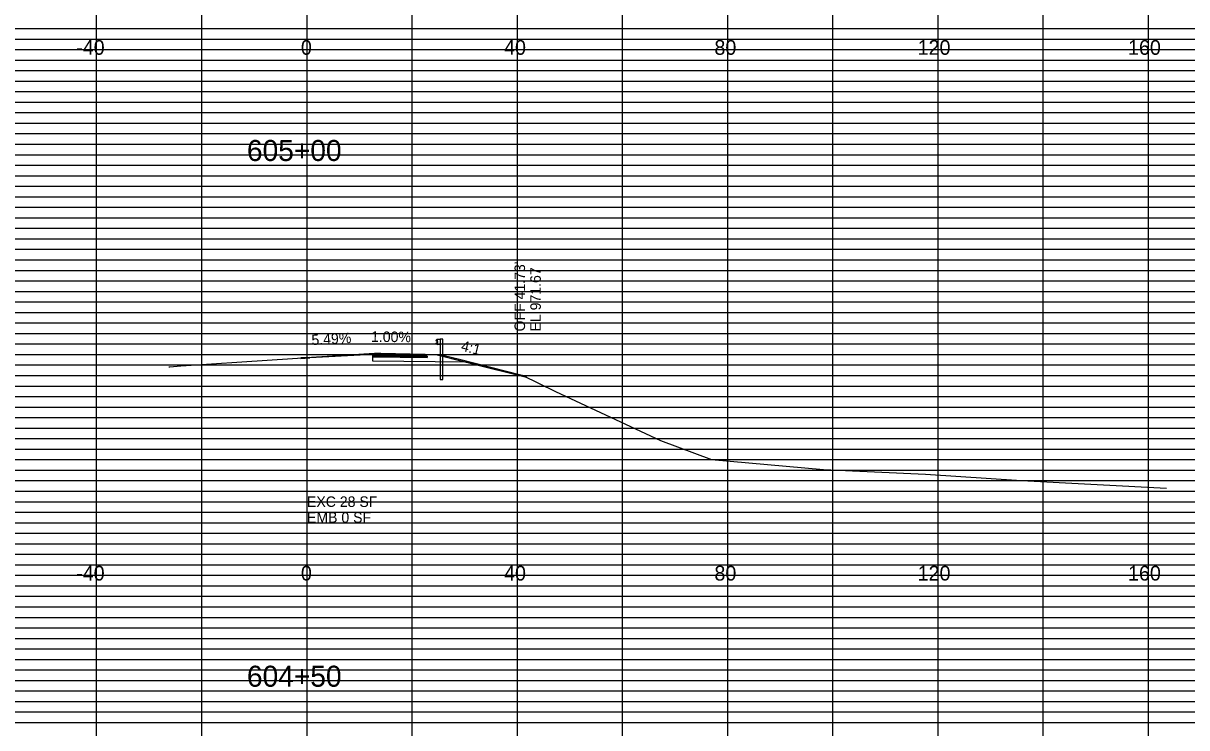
# Model space of a CAD drawing. Extents: x 2313580 to 2322968, y 282099 to 303247.
# Drawn here: x 2319520.9 to 2319742.2, y 287712.7 to 287846.7 of the extents above; entities that cross this region are included whole.
import ezdxf

# ---------------------------------------------------------------- set-up
doc = ezdxf.new("R2010")
doc.units = 0
for name, color, linetype in [('DESIGN - CENTERLINE - Proposed', 7, 'Continuous'), ('DESIGN - DRAINAGE - Text', 7, 'Continuous'), ('DESIGN - EARTHWORK - Excavation Limit Lines', 7, 'Continuous'), ('DESIGN - EARTHWORK - Shapes', 7, 'Continuous'), ('DESIGN - SHEET - Light Grid', 7, 'Continuous'), ('DESIGN - SHEET - Linework', 7, 'Continuous'), ('DESIGN - TYPICAL - Finished Grade and Subgrade', 7, 'Continuous'), ('DESIGN - TYPICAL - Finished Grade Slopes Text', 7, 'Continuous'), ('DESIGN - TYPICAL - Guardrail', 7, 'Continuous'), ('DESIGN - TYPICAL - Text', 7, 'Continuous'), ('Scratch Level', 7, 'Continuous'), ('SURVEY - GROUND - Top of Ground', 7, 'Continuous')]:
    doc.layers.add(name, color=color, linetype=linetype)

# ---------------------------------------------------------------- blocks, each defined once
blk = doc.blocks.new('GRTYP')
at = {"layer": 'DESIGN - CENTERLINE - Proposed'}
for p, q in [((0.162, 0.37), (0.162, 0.37)), ((0.162, 0.37), (0.162, 0.37)), ((0.264, 0.37), (0.264, 0.37)), ((0.264, 0.37), (0.264, 0.37))]:
    blk.add_line(p, q, dxfattribs=at)
for points in [[(0.059, 0.567), (0.04, 0.563), (0.004, 0.539), (0, 0.531), (0.004, 0.523), (0.055, 0.492), (0.059, 0.484), (0.059, 0.464), (0.055, 0.456), (0.004, 0.425), (0, 0.417), (0.004, 0.409), (0.04, 0.385), (0.059, 0.382)], [(0.162, 0.374), (0.059, 0.374), (0.059, 0.574), (0.162, 0.574)], [(0.264, -0.126), (0.264, 0.574), (0.162, 0.574), (0.162, -0.075)], [(0.162, -0.075), (0.162, -0.949), (0.264, -0.949), (0.264, -0.122)]]:
    blk.add_lwpolyline(points, dxfattribs=at)

msp = doc.modelspace()

# ---------------------------------------------------------------- linework, layer by layer
at = {"layer": 'DESIGN - EARTHWORK - Shapes'}
msp.add_lwpolyline([(2319573.68, 287783), (2319582.72, 287783.58), (2319587.72, 287783.91), (2319588.95, 287783.89), (2319600.16, 287783.66), (2319600.99, 287783.48), (2319603.85, 287782.79), (2319615.82, 287779.73), (2319616.61, 287779.34), (2319605.65, 287782.08), (2319605.15, 287782.21), (2319587.39, 287782.37), (2319587.39, 287783.21), (2319587.39, 287783.46), (2319587.39, 287783.67), (2319575.39, 287783.01), (2319573.68, 287782.9)], close=True, dxfattribs=at)
at = {"layer": 'DESIGN - SHEET - Light Grid'}
for p, q in [((2319414.88, 287845.67), (2319574.88, 287845.67)), ((2319574.88, 287845.67), (2319734.88, 287845.67)), ((2319734.88, 287845.67), (2319894.88, 287845.67)), ((2319414.88, 287843.67), (2319574.88, 287843.67)), ((2319574.88, 287843.67), (2319734.88, 287843.67)), ((2319734.88, 287843.67), (2319894.88, 287843.67)), ((2319414.88, 287841.67), (2319574.88, 287841.67)), ((2319574.88, 287841.67), (2319734.88, 287841.67)), ((2319734.88, 287841.67), (2319894.88, 287841.67)), ((2319414.88, 287839.67), (2319574.88, 287839.67)), ((2319574.88, 287839.67), (2319734.88, 287839.67)), ((2319734.88, 287839.67), (2319894.88, 287839.67)), ((2319414.88, 287837.67), (2319574.88, 287837.67)), ((2319414.88, 287835.67), (2319574.88, 287835.67)), ((2319574.88, 287837.67), (2319734.88, 287837.67)), ((2319574.88, 287835.67), (2319734.88, 287835.67)), ((2319734.88, 287837.67), (2319894.88, 287837.67)), ((2319734.88, 287835.67), (2319894.88, 287835.67)), ((2319414.88, 287833.67), (2319574.88, 287833.67)), ((2319574.88, 287833.67), (2319734.88, 287833.67)), ((2319734.88, 287833.67), (2319894.88, 287833.67)), ((2319414.88, 287831.67), (2319574.88, 287831.67)), ((2319574.88, 287831.67), (2319734.88, 287831.67)), ((2319734.88, 287831.67), (2319894.88, 287831.67)), ((2319414.88, 287829.67), (2319574.88, 287829.67)), ((2319574.88, 287829.67), (2319734.88, 287829.67)), ((2319734.88, 287829.67), (2319894.88, 287829.67)), ((2319414.88, 287825.67), (2319574.88, 287825.67)), ((2319574.88, 287825.67), (2319734.88, 287825.67)), ((2319734.88, 287825.67), (2319894.88, 287825.67)), ((2319414.88, 287823.67), (2319574.88, 287823.67)), ((2319574.88, 287823.67), (2319734.88, 287823.67)), ((2319734.88, 287823.67), (2319894.88, 287823.67)), ((2319414.88, 287821.67), (2319574.88, 287821.67)), ((2319574.88, 287821.67), (2319734.88, 287821.67)), ((2319734.88, 287821.67), (2319894.88, 287821.67)), ((2319414.88, 287819.67), (2319574.88, 287819.67)), ((2319574.88, 287819.67), (2319734.88, 287819.67)), ((2319734.88, 287819.67), (2319894.88, 287819.67)), ((2319414.88, 287817.67), (2319574.88, 287817.67)), ((2319414.88, 287815.67), (2319574.88, 287815.67)), ((2319574.88, 287817.67), (2319734.88, 287817.67)), ((2319574.88, 287815.67), (2319734.88, 287815.67)), ((2319734.88, 287817.67), (2319894.88, 287817.67)), ((2319734.88, 287815.67), (2319894.88, 287815.67)), ((2319414.88, 287813.67), (2319574.88, 287813.67)), ((2319574.88, 287813.67), (2319734.88, 287813.67)), ((2319734.88, 287813.67), (2319894.88, 287813.67)), ((2319414.88, 287811.67), (2319574.88, 287811.67)), ((2319574.88, 287811.67), (2319734.88, 287811.67)), ((2319734.88, 287811.67), (2319894.88, 287811.67)), ((2319414.88, 287809.67), (2319574.88, 287809.67)), ((2319574.88, 287809.67), (2319734.88, 287809.67)), ((2319734.88, 287809.67), (2319894.88, 287809.67)), ((2319414.88, 287805.67), (2319574.88, 287805.67)), ((2319574.88, 287805.67), (2319734.88, 287805.67)), ((2319734.88, 287805.67), (2319894.88, 287805.67)), ((2319414.88, 287803.67), (2319574.88, 287803.67)), ((2319574.88, 287803.67), (2319734.88, 287803.67)), ((2319734.88, 287803.67), (2319894.88, 287803.67)), ((2319414.88, 287801.67), (2319574.88, 287801.67)), ((2319574.88, 287801.67), (2319734.88, 287801.67)), ((2319734.88, 287801.67), (2319894.88, 287801.67)), ((2319414.88, 287799.67), (2319574.88, 287799.67)), ((2319574.88, 287799.67), (2319734.88, 287799.67)), ((2319734.88, 287799.67), (2319894.88, 287799.67)), ((2319414.88, 287797.67), (2319574.88, 287797.67)), ((2319414.88, 287795.67), (2319574.88, 287795.67)), ((2319574.88, 287797.67), (2319734.88, 287797.67)), ((2319574.88, 287795.67), (2319734.88, 287795.67)), ((2319734.88, 287797.67), (2319894.88, 287797.67)), ((2319734.88, 287795.67), (2319894.88, 287795.67)), ((2319414.88, 287793.67), (2319574.88, 287793.67)), ((2319574.88, 287793.67), (2319734.88, 287793.67)), ((2319734.88, 287793.67), (2319894.88, 287793.67)), ((2319414.88, 287791.67), (2319574.88, 287791.67)), ((2319574.88, 287791.67), (2319734.88, 287791.67)), ((2319734.88, 287791.67), (2319894.88, 287791.67)), ((2319414.88, 287789.67), (2319574.88, 287789.67)), ((2319574.88, 287789.67), (2319734.88, 287789.67)), ((2319734.88, 287789.67), (2319894.88, 287789.67)), ((2319414.88, 287785.67), (2319574.88, 287785.67)), ((2319574.88, 287785.67), (2319734.88, 287785.67)), ((2319734.88, 287785.67), (2319894.88, 287785.67)), ((2319414.88, 287783.67), (2319574.88, 287783.67)), ((2319574.88, 287783.67), (2319734.88, 287783.67)), ((2319734.88, 287783.67), (2319894.88, 287783.67)), ((2319414.88, 287781.67), (2319574.88, 287781.67)), ((2319574.88, 287781.67), (2319734.88, 287781.67)), ((2319734.88, 287781.67), (2319894.88, 287781.67)), ((2319414.88, 287779.67), (2319574.88, 287779.67)), ((2319574.88, 287779.67), (2319734.88, 287779.67)), ((2319734.88, 287779.67), (2319894.88, 287779.67)), ((2319414.88, 287777.67), (2319574.88, 287777.67)), ((2319574.88, 287777.67), (2319734.88, 287777.67)), ((2319734.88, 287777.67), (2319894.88, 287777.67)), ((2319414.88, 287775.67), (2319574.88, 287775.67)), ((2319414.88, 287773.67), (2319574.88, 287773.67)), ((2319574.88, 287775.67), (2319734.88, 287775.67)), ((2319574.88, 287773.67), (2319734.88, 287773.67)), ((2319734.88, 287775.67), (2319894.88, 287775.67)), ((2319734.88, 287773.67), (2319894.88, 287773.67)), ((2319414.88, 287771.67), (2319574.88, 287771.67)), ((2319574.88, 287771.67), (2319734.88, 287771.67)), ((2319734.88, 287771.67), (2319894.88, 287771.67)), ((2319414.88, 287769.67), (2319574.88, 287769.67)), ((2319574.88, 287769.67), (2319734.88, 287769.67)), ((2319734.88, 287769.67), (2319894.88, 287769.67)), ((2319414.88, 287765.67), (2319574.88, 287765.67)), ((2319574.88, 287765.67), (2319734.88, 287765.67)), ((2319734.88, 287765.67), (2319894.88, 287765.67)), ((2319414.88, 287763.67), (2319574.88, 287763.67)), ((2319574.88, 287763.67), (2319734.88, 287763.67)), ((2319734.88, 287763.67), (2319894.88, 287763.67)), ((2319414.88, 287761.67), (2319574.88, 287761.67)), ((2319574.88, 287761.67), (2319734.88, 287761.67)), ((2319734.88, 287761.67), (2319894.88, 287761.67)), ((2319414.88, 287759.67), (2319574.88, 287759.67)), ((2319574.88, 287759.67), (2319734.88, 287759.67)), ((2319734.88, 287759.67), (2319894.88, 287759.67)), ((2319414.88, 287757.67), (2319574.88, 287757.67)), ((2319574.88, 287757.67), (2319734.88, 287757.67)), ((2319734.88, 287757.67), (2319894.88, 287757.67)), ((2319414.88, 287755.67), (2319574.88, 287755.67)), ((2319414.88, 287753.67), (2319574.88, 287753.67)), ((2319574.88, 287755.67), (2319734.88, 287755.67)), ((2319574.88, 287753.67), (2319734.88, 287753.67)), ((2319734.88, 287755.67), (2319894.88, 287755.67)), ((2319734.88, 287753.67), (2319894.88, 287753.67)), ((2319414.88, 287751.67), (2319574.88, 287751.67)), ((2319574.88, 287751.67), (2319734.88, 287751.67)), ((2319734.88, 287751.67), (2319894.88, 287751.67)), ((2319414.88, 287749.67), (2319574.88, 287749.67)), ((2319574.88, 287749.67), (2319734.88, 287749.67)), ((2319734.88, 287749.67), (2319894.88, 287749.67)), ((2319414.88, 287745.67), (2319574.88, 287745.67)), ((2319574.88, 287745.67), (2319734.88, 287745.67)), ((2319734.88, 287745.67), (2319894.88, 287745.67)), ((2319414.88, 287743.67), (2319574.88, 287743.67)), ((2319574.88, 287743.67), (2319734.88, 287743.67)), ((2319734.88, 287743.67), (2319894.88, 287743.67)), ((2319414.88, 287741.67), (2319574.88, 287741.67)), ((2319574.88, 287741.67), (2319734.88, 287741.67)), ((2319734.88, 287741.67), (2319894.88, 287741.67)), ((2319414.88, 287739.67), (2319574.88, 287739.67)), ((2319574.88, 287739.67), (2319734.88, 287739.67)), ((2319734.88, 287739.67), (2319894.88, 287739.67)), ((2319414.88, 287737.67), (2319574.88, 287737.67)), ((2319574.88, 287737.67), (2319734.88, 287737.67)), ((2319734.88, 287737.67), (2319894.88, 287737.67)), ((2319414.88, 287735.67), (2319574.88, 287735.67)), ((2319574.88, 287735.67), (2319734.88, 287735.67)), ((2319734.88, 287735.67), (2319894.88, 287735.67)), ((2319414.88, 287733.67), (2319574.88, 287733.67)), ((2319414.88, 287731.67), (2319574.88, 287731.67)), ((2319574.88, 287733.67), (2319734.88, 287733.67)), ((2319574.88, 287731.67), (2319734.88, 287731.67)), ((2319734.88, 287733.67), (2319894.88, 287733.67)), ((2319734.88, 287731.67), (2319894.88, 287731.67)), ((2319414.88, 287729.67), (2319574.88, 287729.67)), ((2319574.88, 287729.67), (2319734.88, 287729.67)), ((2319734.88, 287729.67), (2319894.88, 287729.67)), ((2319414.88, 287725.67), (2319574.88, 287725.67)), ((2319574.88, 287725.67), (2319734.88, 287725.67)), ((2319734.88, 287725.67), (2319894.88, 287725.67)), ((2319414.88, 287723.67), (2319574.88, 287723.67)), ((2319574.88, 287723.67), (2319734.88, 287723.67)), ((2319734.88, 287723.67), (2319894.88, 287723.67)), ((2319414.88, 287721.67), (2319574.88, 287721.67)), ((2319574.88, 287721.67), (2319734.88, 287721.67)), ((2319734.88, 287721.67), (2319894.88, 287721.67)), ((2319414.88, 287719.67), (2319574.88, 287719.67)), ((2319574.88, 287719.67), (2319734.88, 287719.67)), ((2319734.88, 287719.67), (2319894.88, 287719.67)), ((2319414.88, 287717.67), (2319574.88, 287717.67)), ((2319574.88, 287717.67), (2319734.88, 287717.67)), ((2319734.88, 287717.67), (2319894.88, 287717.67)), ((2319414.88, 287715.67), (2319574.88, 287715.67)), ((2319574.88, 287715.67), (2319734.88, 287715.67)), ((2319734.88, 287715.67), (2319894.88, 287715.67)), ((2319414.88, 287713.67), (2319574.88, 287713.67)), ((2319574.88, 287713.67), (2319734.88, 287713.67)), ((2319734.88, 287713.67), (2319894.88, 287713.67))]:
    msp.add_line(p, q, dxfattribs=at)
at = {"layer": 'DESIGN - SHEET - Linework'}
for p, q in [((2319534.88, 287587.67), (2319534.88, 288007.67)), ((2319554.88, 287587.67), (2319554.88, 288007.67)), ((2319574.88, 287587.67), (2319574.88, 288007.67)), ((2319594.88, 287587.67), (2319594.88, 288007.67)), ((2319614.88, 287587.67), (2319614.88, 288007.67)), ((2319634.88, 287587.67), (2319634.88, 288007.67)), ((2319654.88, 287587.67), (2319654.88, 288007.67)), ((2319674.88, 287587.67), (2319674.88, 288007.67)), ((2319694.88, 287587.67), (2319694.88, 288007.67)), ((2319714.88, 287587.67), (2319714.88, 288007.67)), ((2319734.88, 287587.67), (2319734.88, 288007.67)), ((2319254.88, 287827.67), (2319894.88, 287827.67)), ((2319254.88, 287807.67), (2319894.88, 287807.67)), ((2319254.88, 287787.67), (2319894.88, 287787.67)), ((2319254.88, 287767.67), (2319894.88, 287767.67)), ((2319254.88, 287747.67), (2319894.88, 287747.67)), ((2319254.88, 287727.67), (2319894.88, 287727.67))]:
    msp.add_line(p, q, dxfattribs=at)
at = {"layer": 'DESIGN - TYPICAL - Finished Grade and Subgrade'}
msp.add_lwpolyline([(2319573.68, 287783), (2319575.18, 287783.1), (2319575.39, 287783.11), (2319585.87, 287783.69), (2319587.39, 287783.77), (2319596.13, 287783.68), (2319597.39, 287783.67), (2319599.14, 287783.65), (2319599.39, 287783.65), (2319599.9, 287783.52), (2319605, 287782.25), (2319605.65, 287782.08), (2319616.61, 287779.34)], dxfattribs=at)
for points in [[(2319575.39, 287783.11), (2319573.68, 287783), (2319573.68, 287782.9), (2319575.39, 287783.01)], [(2319575.39, 287783.11), (2319587.39, 287783.77), (2319587.39, 287783.67), (2319575.39, 287783.01)], [(2319587.39, 287783.77), (2319597.39, 287783.67), (2319597.39, 287783.57), (2319587.39, 287783.67)], [(2319587.39, 287783.21), (2319597.7, 287783.11), (2319597.7, 287783.36), (2319597.49, 287783.36), (2319597.49, 287783.56), (2319597.39, 287783.57), (2319597.39, 287783.67), (2319599.39, 287783.65), (2319605.15, 287782.21), (2319587.39, 287782.37)], [(2319587.39, 287783.67), (2319597.49, 287783.56), (2319597.49, 287783.36), (2319587.39, 287783.46)], [(2319587.39, 287783.46), (2319597.7, 287783.36), (2319597.7, 287783.11), (2319587.39, 287783.21)]]:
    msp.add_lwpolyline(points, close=True, dxfattribs=at)
at = {"layer": 'Scratch Level'}
msp.add_lwpolyline([(2319573.68, 287783), (2319582.72, 287783.58), (2319587.72, 287783.91), (2319588.95, 287783.89), (2319600.16, 287783.66), (2319600.99, 287783.48), (2319603.85, 287782.79), (2319615.82, 287779.73), (2319616.61, 287779.34), (2319605.65, 287782.08), (2319605.15, 287782.21), (2319587.39, 287782.37), (2319587.39, 287783.21), (2319587.39, 287783.46), (2319587.39, 287783.67), (2319575.39, 287783.01), (2319573.68, 287782.9)], close=True, dxfattribs=at)
at = {"layer": 'SURVEY - GROUND - Top of Ground'}
msp.add_lwpolyline([(2319548.58, 287781.32), (2319548.82, 287781.34), (2319550.9, 287781.51), (2319551.91, 287781.6), (2319582.72, 287783.58), (2319587.72, 287783.91), (2319588.95, 287783.89), (2319600.16, 287783.66), (2319600.99, 287783.48), (2319603.85, 287782.79), (2319615.82, 287779.73), (2319622.1, 287776.64), (2319642.09, 287767.3), (2319651.81, 287763.72), (2319673.09, 287761.76), (2319692.48, 287760.88), (2319710.72, 287759.71), (2319738.34, 287758.27)], dxfattribs=at)

# ---------------------------------------------------------------- block references
at = {"layer": 'DESIGN - TYPICAL - Guardrail', "xscale": 5, "yscale": 5}
msp.add_blockref('GRTYP', (2319599.39, 287783.68), dxfattribs=at)

# ---------------------------------------------------------------- texts
at = {"layer": 'DESIGN - DRAINAGE - Text'}
for s, p in [("OFF 41.73'", (2319616.34, 287788.05)), ('EL 971.67', (2319619.34, 287788.05))]:
    msp.add_text(s, height=2, rotation=90, dxfattribs=at).set_placement(p)
at = {"layer": 'DESIGN - EARTHWORK - Excavation Limit Lines'}
for s, p in [('EXC 28 SF', (2319574.88, 287754.67)), ('EMB 0 SF', (2319574.88, 287751.67))]:
    msp.add_text(s, height=2, dxfattribs=at).set_placement(p)
at = {"layer": 'DESIGN - TYPICAL - Finished Grade Slopes Text'}
for s, rotation, p in [('5.49%', 3.1426, (2319575.78, 287785.44)), ('1.00%', 359.4271, (2319587.05, 287786.07)), ('4:1', 345.9639, (2319604.03, 287784.42))]:
    msp.add_text(s, height=2, rotation=rotation, dxfattribs=at).set_placement(p)
at = {"layer": 'DESIGN - TYPICAL - Text'}
for s, height, p in [('-40', 2.8, (2319530.99, 287840.67)), ('0', 2.8, (2319573.72, 287840.67)), ('40', 2.8, (2319612.35, 287840.67)), ('80', 2.8, (2319652.35, 287840.67)), ('120', 2.8, (2319690.99, 287840.67)), ('160', 2.8, (2319730.99, 287840.67)), ('605+00', 4, (2319563.46, 287820.47)), ('-40', 2.8, (2319530.99, 287740.67)), ('0', 2.8, (2319573.72, 287740.67)), ('40', 2.8, (2319612.35, 287740.67)), ('80', 2.8, (2319652.35, 287740.67)), ('120', 2.8, (2319690.99, 287740.67)), ('160', 2.8, (2319730.99, 287740.67)), ('604+50', 4, (2319563.46, 287720.47))]:
    msp.add_text(s, height=height, dxfattribs=at).set_placement(p)

doc.saveas('drawing.dxf')
